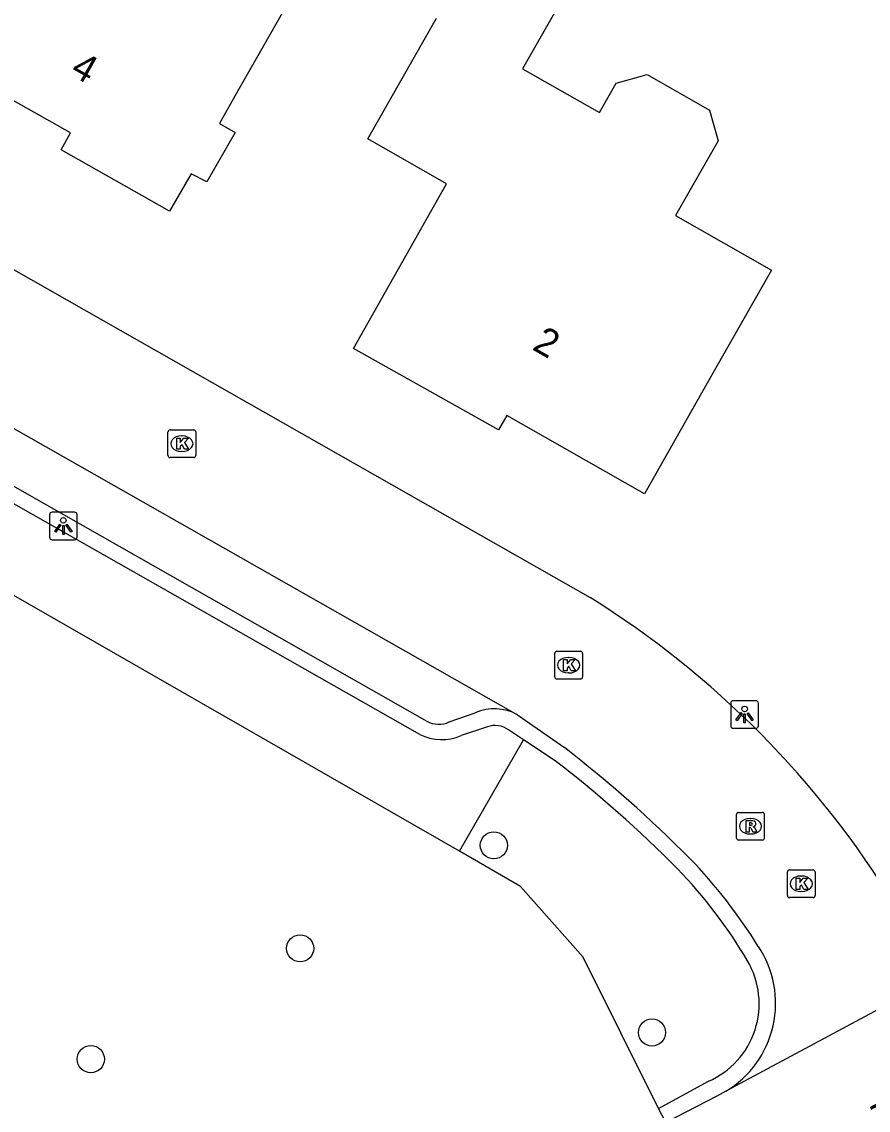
# Model space of a CAD drawing. Extents: x 157321 to 158827, y 386650 to 388532.
# Drawn here: x 158081.48 to 158112, y 387310.87 to 387350.13 of the extents above; entities that cross this region are included whole.
import ezdxf

# ---------------------------------------------------------------- set-up
doc = ezdxf.new("R2010")
doc.units = 0
for name, color, linetype in [('IMGEO_Berm_groen', 7, 'Continuous'), ('IMGEO_Boom', 7, 'Continuous'), ('IMGEO_Groenvoorziening', 7, 'Continuous'), ('IMGEO_Kolk', 7, 'Continuous'), ('IMGEO_Lichtpunt', 7, 'Continuous'), ('IMGEO_Openbare_ruimte_label', 7, 'Continuous'), ('IMGEO_Pand', 7, 'Continuous'), ('IMGEO_Pand_nummerreeks', 7, 'Continuous'), ('IMGEO_Parkeervlak_open', 7, 'Continuous'), ('IMGEO_Rijbaan_lokaal_gesloten', 7, 'Continuous'), ('IMGEO_Rijbaan_lokaal_open', 7, 'Continuous'), ('IMGEO_Rioolput', 7, 'Continuous'), ('IMGEO_Verkeerseiland_open', 7, 'Continuous')]:
    doc.layers.add(name, color=color, linetype=linetype)

msp = doc.modelspace()

# ---------------------------------------------------------------- linework, layer by layer
at = {"layer": 'IMGEO_Berm_groen'}
for points in [[(158097.259, 387320.212), (158063.222, 387339.746)], [(158104.438, 387310.939), (158101.727, 387316.395), (158099.465, 387318.946), (158097.259, 387320.212)]]:
    msp.add_lwpolyline(points, dxfattribs=at)
at = {"layer": 'IMGEO_Boom'}
for centre in [(158098.503, 387320.428), (158091.517, 387316.711), (158104.206, 387313.677), (158083.969, 387312.715)]:
    msp.add_circle(centre, 0.489, dxfattribs=at)
at = {"layer": 'IMGEO_Groenvoorziening'}
msp.add_lwpolyline([(158097.259, 387320.212), (158099.568, 387324.236)], dxfattribs=at)
at = {"layer": 'IMGEO_Kolk'}
for p, q in [((158086.753, 387334.488), (158086.753, 387335.34)), ((158086.828, 387335.414), (158087.68, 387335.414)), ((158087.754, 387335.34), (158087.754, 387334.488)), ((158087.241, 387335.194), (158087.266, 387335.194)), ((158087.264, 387334.634), (158087.239, 387334.634)), ((158087.68, 387334.414), (158086.828, 387334.414)), ((158100.699, 387326.5), (158100.699, 387327.352)), ((158100.774, 387327.426), (158101.626, 387327.426)), ((158101.187, 387327.206), (158101.212, 387327.206)), ((158101.7, 387327.352), (158101.7, 387326.5)), ((158101.626, 387326.426), (158100.774, 387326.426)), ((158101.21, 387326.646), (158101.185, 387326.646)), ((158109.087, 387318.614), (158109.087, 387319.466)), ((158109.162, 387319.54), (158110.014, 387319.54)), ((158109.575, 387319.32), (158109.6, 387319.32)), ((158110.088, 387319.466), (158110.088, 387318.614)), ((158110.014, 387318.54), (158109.162, 387318.54)), ((158109.598, 387318.76), (158109.573, 387318.76))]:
    msp.add_line(p, q, dxfattribs=at)
for points in [[(158086.753, 387334.488), (158086.753, 387335.34)], [(158086.828, 387335.414), (158087.68, 387335.414)], [(158087.754, 387335.34), (158087.754, 387334.488)], [(158087.074, 387335.114), (158087.197, 387335.114), (158087.197, 387334.963), (158087.327, 387335.114), (158087.491, 387335.114), (158087.345, 387334.963), (158087.498, 387334.714), (158087.346, 387334.714), (158087.261, 387334.878), (158087.197, 387334.811), (158087.197, 387334.714), (158087.074, 387334.714), (158087.074, 387335.114)], [(158087.68, 387334.414), (158086.828, 387334.414)], [(158100.699, 387326.5), (158100.699, 387327.352)], [(158100.774, 387327.426), (158101.626, 387327.426)], [(158101.02, 387327.126), (158101.143, 387327.126), (158101.143, 387326.975), (158101.273, 387327.126), (158101.437, 387327.126), (158101.291, 387326.975), (158101.444, 387326.726), (158101.292, 387326.726), (158101.207, 387326.89), (158101.143, 387326.823), (158101.143, 387326.726), (158101.02, 387326.726), (158101.02, 387327.126)], [(158101.7, 387327.352), (158101.7, 387326.5)], [(158101.626, 387326.426), (158100.774, 387326.426)], [(158109.087, 387318.614), (158109.087, 387319.466)], [(158109.162, 387319.54), (158110.014, 387319.54)], [(158109.408, 387319.24), (158109.531, 387319.24), (158109.531, 387319.089), (158109.661, 387319.24), (158109.825, 387319.24), (158109.679, 387319.089), (158109.832, 387318.84), (158109.68, 387318.84), (158109.595, 387319.004), (158109.531, 387318.937), (158109.531, 387318.84), (158109.408, 387318.84), (158109.408, 387319.24)], [(158110.088, 387319.466), (158110.088, 387318.614)], [(158110.014, 387318.54), (158109.162, 387318.54)]]:
    msp.add_lwpolyline(points, dxfattribs=at)
for centre, start, end in [((158086.83, 387335.338), 91.552, 178.448), ((158086.83, 387335.338), 91.552, 178.448), ((158087.678, 387335.338), 1.552, 88.448), ((158087.678, 387335.338), 1.552, 88.448), ((158086.83, 387334.49), 181.552, 268.448), ((158086.83, 387334.49), 181.552, 268.448), ((158087.678, 387334.49), 271.552, 358.448), ((158087.678, 387334.49), 271.552, 358.448), ((158100.776, 387327.35), 91.552, 178.448), ((158100.776, 387327.35), 91.552, 178.448), ((158101.624, 387327.35), 1.552, 88.448), ((158101.624, 387327.35), 1.552, 88.448), ((158100.776, 387326.502), 181.552, 268.448), ((158100.776, 387326.502), 181.552, 268.448), ((158101.624, 387326.502), 271.552, 358.448), ((158101.624, 387326.502), 271.552, 358.448), ((158109.164, 387319.464), 91.552, 178.448), ((158109.164, 387319.464), 91.552, 178.448), ((158110.012, 387319.464), 1.552, 88.448), ((158110.012, 387319.464), 1.552, 88.448), ((158109.164, 387318.616), 181.552, 268.448), ((158109.164, 387318.616), 181.552, 268.448), ((158110.012, 387318.616), 271.552, 358.448), ((158110.012, 387318.616), 271.552, 358.448)]:
    msp.add_arc(centre, 0.0765, start, end, dxfattribs=at)
for centre, major_axis, ratio, start_param, end_param in [((158087.24, 387334.914), (-0.387, 0.002), 0.722429, 4.712389, 7.853982), ((158087.265, 387334.914), (-0.39, 0.002), 0.717154, 1.570796, 4.712389), ((158101.186, 387326.926), (-0.387, 0.002), 0.722429, 4.712389, 7.853982), ((158101.211, 387326.926), (-0.39, 0.002), 0.717154, 1.570796, 4.712389), ((158109.574, 387319.04), (-0.387, 0.002), 0.722429, 4.712389, 7.853982), ((158109.599, 387319.04), (-0.39, 0.002), 0.717154, 1.570796, 4.712389)]:
    msp.add_ellipse(centre, major_axis=major_axis, ratio=ratio, start_param=start_param, end_param=end_param, dxfattribs=at)
at = {"layer": 'IMGEO_Lichtpunt'}
for p, q in [((158082.481, 387332.351), (158082.481, 387331.544)), ((158082.481, 387332.351), (158082.481, 387331.544)), ((158083.383, 387332.446), (158082.575, 387332.446)), ((158083.383, 387332.446), (158082.575, 387332.446)), ((158083.477, 387331.544), (158083.477, 387332.351)), ((158083.477, 387331.544), (158083.477, 387332.351)), ((158082.575, 387331.45), (158083.383, 387331.45)), ((158082.575, 387331.45), (158083.383, 387331.45)), ((158107.047, 387325.549), (158107.047, 387324.742)), ((158107.047, 387325.549), (158107.047, 387324.742)), ((158107.949, 387325.644), (158107.141, 387325.644)), ((158107.949, 387325.644), (158107.141, 387325.644)), ((158108.043, 387324.742), (158108.043, 387325.549)), ((158108.043, 387324.742), (158108.043, 387325.549)), ((158107.141, 387324.648), (158107.949, 387324.648)), ((158107.141, 387324.648), (158107.949, 387324.648))]:
    msp.add_line(p, q, dxfattribs=at)
for points in [[(158082.855, 387332.015), (158082.894, 387331.987), (158082.706, 387331.725), (158082.668, 387331.752), (158082.855, 387332.015)], [(158082.957, 387331.967), (158083.004, 387331.967), (158083.004, 387331.645), (158082.957, 387331.645), (158082.957, 387331.967)], [(158083.067, 387331.987), (158083.105, 387332.014), (158083.292, 387331.752), (158083.253, 387331.724), (158083.067, 387331.987)], [(158107.421, 387325.213), (158107.46, 387325.185), (158107.272, 387324.923), (158107.234, 387324.95), (158107.421, 387325.213)], [(158107.523, 387325.165), (158107.57, 387325.165), (158107.57, 387324.843), (158107.523, 387324.843), (158107.523, 387325.165)], [(158107.633, 387325.185), (158107.671, 387325.212), (158107.858, 387324.95), (158107.819, 387324.922), (158107.633, 387325.185)]]:
    msp.add_lwpolyline(points, dxfattribs=at)
for centre in [(158082.98, 387332.149), (158107.546, 387325.347)]:
    msp.add_circle(centre, 0.0994, dxfattribs=at)
for centre, start, end in [((158082.575, 387332.351), 90, 180), ((158082.575, 387332.351), 90, 180), ((158083.383, 387332.351), 0, 90), ((158083.383, 387332.351), 0, 90), ((158082.575, 387331.544), 180, 270), ((158082.575, 387331.544), 180, 270), ((158083.383, 387331.544), 270, 0), ((158083.383, 387331.544), 270, 360), ((158107.141, 387325.549), 90, 180), ((158107.141, 387325.549), 90, 180), ((158107.949, 387325.549), 0, 90), ((158107.949, 387325.549), 0, 90), ((158107.141, 387324.742), 180, 270), ((158107.141, 387324.742), 180, 270), ((158107.949, 387324.742), 270, 0), ((158107.949, 387324.742), 270, 360)]:
    msp.add_arc(centre, 0.0946, start, end, dxfattribs=at)
at = {"layer": 'IMGEO_Pand'}
for points in [[(158080.786, 387362.225), (158087.909, 387358.163), (158085.802, 387354.456), (158091.353, 387351.3), (158089.276, 387347.643), (158088.605, 387346.462), (158089.171, 387346.142), (158088.152, 387344.356), (158087.593, 387344.654), (158086.804, 387343.297), (158082.898, 387345.51), (158083.24, 387346.122), (158080.108, 387347.883), (158079.754, 387347.303), (158077.574, 387348.521), (158078.803, 387350.701), (158075.34, 387352.66), (158077.814, 387357.006), (158080.786, 387362.225)], [(158100.84, 387350.714), (158099.542, 387348.435), (158102.31, 387346.859), (158102.915, 387347.922), (158104.029, 387348.228), (158106.284, 387346.944), (158106.587, 387345.838), (158105.053, 387343.144), (158108.51, 387341.175), (158106.404, 387337.458), (158103.939, 387333.107), (158098.972, 387335.93), (158098.676, 387335.409), (158093.447, 387338.352), (158096.796, 387344.292), (158093.955, 387345.915), (158096.432, 387350.259)]]:
    msp.add_lwpolyline(points, dxfattribs=at)
at = {"layer": 'IMGEO_Parkeervlak_open'}
for points in [[(158062.098, 387344.236), (158096.09, 387324.905)], [(158096.895, 387324.877), (158097.83, 387325.205)]]:
    msp.add_lwpolyline(points, dxfattribs=at)
for centre, radius, start, end in [((158098.527, 387323.643), 1.711, 61.0667, 114.0521), ((158096.52, 387325.687), 0.892, 241.1765, 294.8393)]:
    msp.add_arc(centre, radius, start, end, dxfattribs=at)
at = {"layer": 'IMGEO_Rijbaan_lokaal_gesloten'}
for points in [[(158115.41, 387316.138), (158106.867, 387311.556)], [(158106.867, 387311.556), (158106.549, 387311.385), (158104.71, 387310.429)]]:
    msp.add_lwpolyline(points, dxfattribs=at)
at = {"layer": 'IMGEO_Rijbaan_lokaal_open'}
for points in [[(158056.087, 387356.64), (158055.754, 387355.68), (158101.977, 387329.366)], [(158060.657, 387347.142), (158099.355, 387325.14)], [(158099.355, 387325.14), (158101.045, 387323.957)]]:
    msp.add_lwpolyline(points, dxfattribs=at)
for centre, radius, start, end in [((158083.911, 387300.471), 34.078, 31.5108, 57.9856), ((158071.832, 387286.367), 47.607, 44.8689, 52.1474), ((158091.747, 387306.644), 19.19, 31.894, 43.911), ((158104.96, 387314.729), 3.702, 301.0088, 33.6946)]:
    msp.add_arc(centre, radius, start, end, dxfattribs=at)
at = {"layer": 'IMGEO_Rioolput'}
for p, q in [((158107.33, 387321.616), (158108.182, 387321.616)), ((158107.255, 387320.69), (158107.255, 387321.542)), ((158107.743, 387321.396), (158107.768, 387321.396)), ((158108.256, 387321.542), (158108.256, 387320.69)), ((158107.766, 387320.836), (158107.741, 387320.836)), ((158108.182, 387320.616), (158107.33, 387320.616))]:
    msp.add_line(p, q, dxfattribs=at)
for points in [[(158107.33, 387321.616), (158108.182, 387321.616)], [(158107.255, 387320.69), (158107.255, 387321.542)], [(158107.844, 387321.314), (158107.592, 387321.316), (158107.592, 387320.916)], [(158107.77, 387321.235), (158107.716, 387321.235), (158107.716, 387321.154)], [(158108.256, 387321.542), (158108.256, 387320.69)], [(158107.592, 387320.916), (158107.716, 387320.916), (158107.716, 387321.078), (158107.727, 387321.078)], [(158107.716, 387321.154), (158107.768, 387321.154)], [(158107.774, 387321.049), (158107.845, 387320.916), (158107.985, 387320.916), (158107.92, 387321.042)], [(158108.182, 387320.616), (158107.33, 387320.616)]]:
    msp.add_lwpolyline(points, dxfattribs=at)
for centre, radius, start, end in [((158107.332, 387321.54), 0.0765, 91.552, 178.448), ((158107.332, 387321.54), 0.0765, 91.552, 178.448), ((158108.18, 387321.54), 0.0765, 1.552, 88.448), ((158108.18, 387321.54), 0.0765, 1.552, 88.448), ((158107.776, 387321.139), 0.0964, 77.0061, 93.1865), ((158107.79, 387321.196), 0.0378, 276.6634, 79.6772), ((158107.843, 387321.204), 0.109, 350.3612, 89.416), ((158107.726, 387321.025), 0.0533, 26.0293, 88.6989), ((158107.752, 387321.343), 0.19, 274.7715, 282.9687), ((158107.841, 387321.204), 0.112, 277.5842, 350.9817), ((158107.825, 387320.989), 0.108, 29.5134, 73.7905), ((158107.332, 387320.692), 0.0765, 181.552, 268.448), ((158107.332, 387320.692), 0.0765, 181.552, 268.448), ((158108.18, 387320.692), 0.0765, 271.552, 358.448), ((158108.18, 387320.692), 0.0765, 271.552, 358.448)]:
    msp.add_arc(centre, radius, start, end, dxfattribs=at)
for centre, major_axis, ratio, start_param, end_param in [((158107.742, 387321.116), (-0.387, 0.002), 0.722429, 4.712389, 7.853982), ((158107.767, 387321.116), (-0.39, 0.002), 0.717154, 1.570796, 4.712389)]:
    msp.add_ellipse(centre, major_axis=major_axis, ratio=ratio, start_param=start_param, end_param=end_param, dxfattribs=at)
at = {"layer": 'IMGEO_Verkeerseiland_open'}
for points in [[(158095.839, 387324.424), (158061.593, 387343.879)], [(158098.272, 387324.697), (158097.322, 387324.387)], [(158099.568, 387324.236), (158099.037, 387324.588)], [(158100.718, 387323.474), (158099.568, 387324.236)], [(158104.438, 387310.939), (158106.239, 387311.916)], [(158104.71, 387310.429), (158104.438, 387310.939)]]:
    msp.add_lwpolyline(points, dxfattribs=at)
for centre, radius, start, end in [((158098.554, 387323.941), 0.808, 53.3057, 110.476), ((158096.62, 387325.984), 1.744, 243.4055, 293.7361), ((158074.926, 387289.858), 42.371, 44.5342, 52.5025), ((158092.722, 387307.519), 17.299, 30.3579, 44.1749), ((158105.016, 387314.715), 3.054, 293.6065, 30.4436)]:
    msp.add_arc(centre, radius, start, end, dxfattribs=at)

# ---------------------------------------------------------------- texts
at = {"layer": 'IMGEO_Openbare_ruimte_label'}
msp.add_text('Willem Jan Jonkerlaan', height=1, rotation=28.1804, dxfattribs=at).set_placement((158108.432, 387307.908))
at = {"layer": 'IMGEO_Pand_nummerreeks'}
for s, rotation, p in [('4', 330.491, (158083.19, 387348.238)), ('2', 330.3895, (158099.85, 387338.33))]:
    msp.add_text(s, height=1, rotation=rotation, dxfattribs=at).set_placement(p)

doc.saveas('drawing.dxf')
